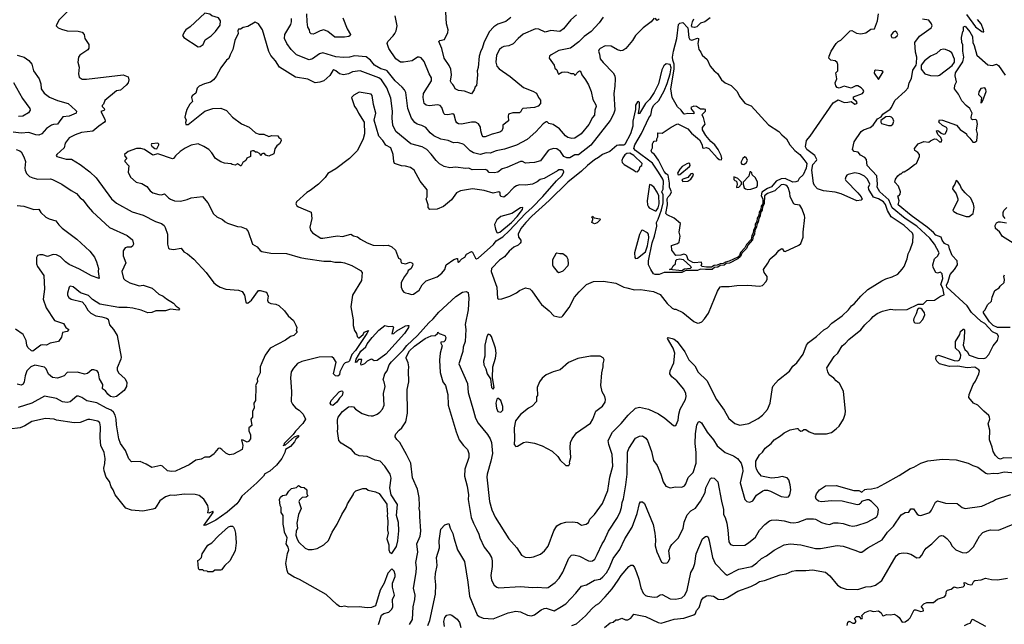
# Model space of a CAD drawing. Extents: x 1678759 to 1859541, y 384609 to 522867.
# Tile 387 of 466: x 1810131 to 1820144, y 430697 to 436847. Entities that reach past the tile are written whole.
import ezdxf

# ---------------------------------------------------------------- set-up
doc = ezdxf.new("R2010")
doc.units = 0

msp = doc.modelspace()

# ---------------------------------------------------------------- linework, layer by layer
at = {"layer": '0CON20XD'}
for points in [[(1810635, 436946), (1810534, 436846), (1810504, 436796), (1810503, 436785), (1810524, 436764), (1810555, 436750), (1810615, 436732), (1810725, 436731), (1810765, 436720), (1810787, 436697), (1810792, 436655), (1810833, 436595), (1810836, 436556), (1810825, 436540), (1810743, 436485), (1810729, 436465), (1810722, 436415), (1810736, 436364), (1810730, 436295), (1810735, 436262), (1810765, 436241), (1810812, 436242), (1811185, 436287), (1811233, 436265), (1811241, 436235), (1811234, 436205), (1811215, 436180), (1811155, 436130), (1811116, 436124), (1810997, 436025), (1810984, 435986), (1810971, 435975), (1810971, 435965), (1810990, 435945), (1810995, 435930), (1810988, 435922), (1810957, 435913), (1810996, 435835), (1810999, 435815), (1810992, 435805), (1810935, 435765), (1810875, 435713), (1810759, 435699), (1810695, 435677), (1810636, 435644), (1810595, 435591), (1810583, 435545), (1810510, 435475), (1810502, 435465), (1810508, 435455), (1810605, 435428), (1810657, 435427), (1810746, 435375), (1810845, 435299), (1810909, 435239), (1811065, 435025), (1811115, 434980), (1811275, 434891), (1811387, 434857), (1811513, 434793), (1811575, 434774), (1811602, 434752), (1811612, 434732), (1811635, 434665), (1811634, 434565), (1811644, 434524), (1811655, 434515), (1811695, 434510), (1811772, 434522), (1811800, 434485), (1811837, 434465), (1811902, 434412), (1812028, 434275), (1812105, 434171), (1812136, 434145), (1812170, 434125), (1812228, 434105), (1812355, 434096), (1812392, 434082), (1812416, 434045), (1812432, 433972), (1812444, 433964), (1812455, 433966), (1812488, 433995), (1812559, 434091), (1812575, 434094), (1812640, 434075), (1812659, 434035), (1812652, 433995), (1812658, 433975), (1812685, 433959), (1812735, 433954), (1812765, 433940), (1812825, 433887), (1812860, 433835)], [(1811945, 436572), (1811965, 436573), (1811997, 436593), (1812017, 436643), (1812078, 436682), (1812122, 436728), (1812169, 436791), (1812173, 436835), (1812154, 436864), (1812085, 436887), (1812065, 436902), (1812015, 436912), (1811866, 436774), (1811820, 436745), (1811810, 436730), (1811788, 436685), (1811800, 436665), (1811945, 436572)], [(1816066, 436874), (1816025, 436814), (1815942, 436725), (1815870, 436675), (1815817, 436623), (1815733, 436557), (1815615, 436534), (1815535, 436490), (1815520, 436475), (1815517, 436455), (1815566, 436385), (1815573, 436355), (1815595, 436336), (1815602, 436305), (1815612, 436292), (1815646, 436314), (1815673, 436317), (1815705, 436314), (1815735, 436299), (1815765, 436300), (1815775, 436280), (1815815, 436320), (1815825, 436327), (1815835, 436322), (1815847, 436287), (1815885, 436236), (1815915, 436185), (1815941, 436115), (1815959, 436035), (1815990, 435980), (1815992, 435965), (1815980, 435925), (1815976, 435875), (1815955, 435852), (1815920, 435780), (1815842, 435685), (1815775, 435642), (1815745, 435638), (1815705, 435648), (1815680, 435665), (1815621, 435735), (1815555, 435780), (1815512, 435792), (1815495, 435808), (1815485, 435808), (1815455, 435789), (1815381, 435705), (1815292, 435628), (1815185, 435571), (1815061, 435529), (1814977, 435513), (1814915, 435490), (1814875, 435491), (1814815, 435475), (1814745, 435492), (1814712, 435512), (1814647, 435577), (1814631, 435585), (1814585, 435596), (1814543, 435593), (1814487, 435617), (1814415, 435632), (1814344, 435664), (1814304, 435695), (1814260, 435750), (1814221, 435771), (1814174, 435784), (1814151, 435801), (1814115, 435845), (1814077, 435945), (1814058, 436105), (1814045, 436135), (1814019, 436159), (1813950, 436225), (1813869, 436325), (1813855, 436334), (1813805, 436348), (1813738, 436385), (1813697, 436435), (1813655, 436469), (1813535, 436478), (1813485, 436466), (1813425, 436462), (1813345, 436469), (1813215, 436509), (1813181, 436499), (1813110, 436450), (1813075, 436440), (1812945, 436489), (1812892, 436545), (1812848, 436605), (1812824, 436655), (1812829, 436695), (1812887, 436797), (1812896, 436825), (1812895, 436859)], [(1813003, 431987), (1812975, 431960), (1812970, 431945), (1812992, 431875), (1812968, 431815), (1812948, 431725), (1812957, 431675), (1812942, 431645), (1812940, 431605), (1812953, 431563), (1812971, 431531), (1813035, 431472), (1813065, 431458), (1813105, 431457), (1813155, 431469), (1813225, 431506), (1813270, 431550), (1813310, 431635), (1813359, 431715), (1813406, 431814), (1813452, 431885), (1813465, 431922), (1813523, 432015), (1813530, 432035), (1813550, 432055), (1813621, 432079), (1813655, 432077), (1813675, 432063), (1813750, 432045), (1813786, 432026), (1813865, 431918), (1813867, 431845), (1813872, 431825), (1813868, 431805), (1813874, 431745), (1813870, 431655), (1813877, 431625), (1813866, 431565), (1813884, 431504), (1813884, 431454), (1813895, 431428), (1813915, 431418), (1813962, 431488), (1813978, 431545), (1813987, 431647), (1813984, 431734), (1813962, 431805), (1813972, 431915), (1813910, 432015), (1813896, 432085), (1813908, 432185), (1813900, 432225), (1813845, 432305), (1813798, 432358), (1813745, 432368), (1813665, 432404), (1813585, 432411), (1813546, 432426), (1813505, 432474), (1813401, 432541), (1813378, 432568), (1813363, 432663), (1813365, 432685), (1813362, 432775), (1813371, 432805), (1813415, 432863), (1813475, 432908), (1813505, 432912), (1813525, 432908), (1813547, 432885), (1813615, 432841), (1813675, 432821), (1813705, 432818), (1813725, 432819), (1813765, 432836), (1813795, 432856), (1813822, 432885), (1813839, 432925), (1813831, 433045), (1813847, 433115), (1813839, 433165), (1813829, 433185), (1813845, 433245), (1813867, 433275), (1813887, 433335), (1813912, 433368), (1814035, 433489), (1814068, 433532), (1814177, 433635), (1814293, 433765), (1814335, 433803), (1814395, 433872), (1814565, 434033), (1814635, 434074), (1814671, 434081), (1814691, 434071), (1814697, 434015), (1814691, 433895), (1814662, 433748), (1814667, 433695), (1814660, 433575), (1814640, 433515), (1814637, 433473), (1814596, 433345), (1814685, 433147), (1814693, 433055), (1814745, 432867), (1814768, 432795), (1814795, 432742), (1814887, 432627), (1814914, 432585), (1814929, 432545), (1814938, 432435), (1814923, 432355), (1814885, 432225), (1814882, 432195), (1814909, 431945), (1814933, 431863), (1814966, 431786), (1815106, 431566), (1815186, 431475), (1815235, 431401), (1815271, 431381), (1815315, 431376), (1815356, 431384), (1815428, 431412), (1815469, 431445), (1815505, 431493), (1815563, 431647), (1815595, 431699), (1815635, 431724), (1815685, 431736), (1815755, 431738), (1815805, 431731), (1815845, 431707), (1815892, 431715), (1815916, 431734), (1815928, 431765), (1815975, 431814), (1816059, 431925), (1816112, 432058), (1816134, 432195), (1816163, 432305), (1816155, 432425), (1816123, 432527), (1816117, 432565), (1816160, 432650), (1816249, 432741), (1816319, 432825), (1816392, 432895), (1816435, 432907), (1816525, 432886), (1816629, 432839), (1816693, 432795), (1816779, 432719), (1816793, 432717), (1816806, 432725), (1816828, 432775), (1816833, 432835), (1816847, 432885), (1816902, 432985), (1816909, 433015), (1816906, 433045), (1816885, 433089), (1816815, 433175), (1816763, 433215), (1816741, 433245), (1816745, 433275), (1816782, 433355), (1816792, 433455), (1816777, 433507), (1816720, 433605), (1816726, 433614), (1816765, 433605), (1816785, 433598), (1816817, 433575), (1816895, 433469), (1816936, 433386), (1816998, 433325), (1817030, 433260), (1817118, 433178), (1817218, 432985), (1817295, 432876), (1817341, 432791), (1817405, 432738), (1817455, 432722), (1817545, 432738), (1817641, 432789), (1817686, 432825), (1817735, 432881), (1817764, 432945), (1817786, 433105), (1817793, 433123), (1817846, 433184), (1817958, 433272), (1817995, 433322), (1818034, 433355), (1818099, 433445), (1818132, 433538), (1818154, 433565), (1818235, 433626), (1818308, 433692), (1818345, 433714), (1818391, 433759), (1818495, 433835), (1818560, 433895), (1818590, 433935), (1818621, 433959), (1818684, 434036), (1818757, 434103), (1818898, 434192), (1818938, 434212), (1819005, 434230), (1819060, 434260), (1819105, 434309), (1819124, 434336), (1819157, 434415), (1819167, 434465), (1819187, 434505), (1819214, 434585), (1819218, 434655), (1819212, 434675), (1819125, 434754), (1818992, 434842), (1818956, 434906), (1818935, 434966), (1818915, 434995), (1818865, 435025), (1818813, 435043), (1818765, 435121), (1818764, 435145), (1818777, 435175), (1818753, 435225), (1818722, 435255), (1818675, 435280), (1818625, 435289), (1818555, 435273), (1818542, 435265), (1818532, 435248), (1818527, 435225), (1818532, 435212), (1818653, 435087), (1818690, 435045), (1818698, 435022), (1818690, 435010), (1818645, 435006), (1818485, 435076), (1818425, 435091), (1818306, 435106), (1818245, 435126), (1818215, 435161), (1818203, 435185), (1818187, 435315), (1818196, 435374), (1818235, 435413), (1818236, 435425), (1818216, 435465), (1818135, 435525), (1818123, 435555), (1818133, 435617), (1818169, 435661), (1818405, 436002), (1818455, 436032), (1818515, 436006), (1818552, 436008), (1818585, 436014), (1818625, 435989), (1818645, 435994), (1818647, 436005), (1818641, 436015), (1818610, 436040), (1818609, 436061), (1818703, 436095), (1818716, 436115), (1818710, 436135), (1818690, 436155), (1818655, 436173), (1818635, 436173), (1818585, 436151), (1818515, 436172), (1818465, 436151), (1818445, 436158), (1818432, 436175), (1818424, 436205), (1818440, 436245), (1818430, 436305), (1818450, 436325), (1818452, 436392), (1818445, 436410), (1818425, 436430), (1818380, 436435), (1818360, 436455), (1818363, 436475), (1818382, 436525), (1818435, 436606), (1818455, 436626), (1818481, 436639), (1818575, 436732), (1818595, 436737), (1818641, 436711), (1818685, 436704), (1818736, 436714), (1818785, 436750), (1818825, 436753), (1818854, 436835), (1818865, 436905)], [(1813417, 436865), (1813462, 436755), (1813496, 436695), (1813492, 436685), (1813477, 436675), (1813435, 436668), (1813335, 436669), (1813266, 436726), (1813225, 436744), (1813188, 436735), (1813132, 436705), (1813115, 436700), (1813095, 436704), (1813082, 436715), (1813078, 436745), (1813062, 436772), (1813056, 436825), (1813051, 436905)], [(1815795, 436896), (1815735, 436846), (1815661, 436755), (1815625, 436727), (1815534, 436736), (1815475, 436720), (1815412, 436752), (1815375, 436755), (1815252, 436698), (1815201, 436655), (1815150, 436600), (1815105, 436580), (1815056, 436574), (1815034, 436565), (1815009, 436545), (1814981, 436485), (1814972, 436415), (1814983, 436373), (1815006, 436346), (1815119, 436269), (1815256, 436156), (1815350, 436120), (1815388, 436098), (1815407, 436055), (1815428, 436028), (1815427, 435995), (1815402, 435968), (1815365, 435952), (1815247, 435945), (1815236, 435935), (1815225, 435907), (1815215, 435901), (1815145, 435899), (1815103, 435887), (1815098, 435865), (1815101, 435819), (1815045, 435775), (1815046, 435744), (1815035, 435715), (1815015, 435702), (1814935, 435683), (1814866, 435656), (1814845, 435656), (1814835, 435670), (1814820, 435715), (1814818, 435755), (1814796, 435786), (1814765, 435803), (1814725, 435805), (1814625, 435785), (1814595, 435787), (1814578, 435798), (1814567, 435815), (1814550, 435880), (1814535, 435889), (1814485, 435879), (1814453, 435883), (1814444, 435894), (1814425, 435955), (1814408, 435975), (1814385, 435981), (1814295, 435970), (1814265, 435979), (1814245, 435994), (1814234, 436054), (1814238, 436095), (1814319, 436225), (1814318, 436255), (1814294, 436295), (1814245, 436423), (1814215, 436460), (1814195, 436466), (1814176, 436464), (1814122, 436428), (1814034, 436414), (1814005, 436416), (1813955, 436450), (1813886, 436555), (1813869, 436605), (1813876, 436625), (1813929, 436681), (1813945, 436705), (1813960, 436735), (1813970, 436785), (1813950, 436885)], [(1815125, 436869), (1815075, 436828), (1814995, 436801), (1814952, 436775), (1814906, 436724), (1814850, 436610), (1814835, 436555), (1814821, 436529), (1814803, 436475), (1814795, 436360), (1814784, 436326), (1814788, 436285), (1814777, 436175), (1814762, 436165), (1814752, 436135), (1814726, 436094), (1814655, 436121), (1814592, 436125), (1814558, 436145), (1814547, 436175), (1814535, 436187), (1814521, 436201), (1814512, 436222), (1814521, 436285), (1814516, 436345), (1814500, 436380), (1814447, 436457), (1814425, 436555), (1814393, 436625), (1814405, 436636), (1814450, 436645), (1814485, 436715), (1814489, 436745), (1814472, 436805), (1814464, 436925)], [(1816585, 436862), (1816552, 436825), (1816470, 436765), (1816395, 436687), (1816364, 436636), (1816296, 436554), (1816265, 436532), (1816245, 436530), (1816211, 436541), (1816145, 436579), (1816085, 436580), (1816035, 436554), (1816025, 436545), (1816018, 436525), (1816029, 436495), (1816035, 436449), (1816063, 436413), (1816165, 436306), (1816182, 436275), (1816187, 436245), (1816185, 436170), (1816173, 436095), (1816183, 435925), (1816171, 435885), (1816137, 435823), (1815939, 435571), (1815815, 435471), (1815775, 435472), (1815725, 435442), (1815695, 435441), (1815666, 435456), (1815632, 435505), (1815595, 435534), (1815562, 435538), (1815525, 435528), (1815506, 435515), (1815429, 435411), (1815365, 435393), (1815315, 435391)], [(1816635, 436852), (1816615, 436839), (1816595, 436862)], [(1817153, 436867), (1817100, 436825), (1817055, 436810), (1817017, 436773), (1816995, 436766), (1816972, 436772), (1816963, 436785), (1816973, 436825), (1816988, 436855)], [(1819759, 436899), (1819852, 436775), (1819915, 436728), (1819925, 436722), (1819936, 436724), (1819934, 436745), (1819907, 436805), (1819870, 436850)], [(1815315, 435391), (1815275, 435388), (1815246, 435406), (1815225, 435403), (1815085, 435342), (1815039, 435331), (1814995, 435296), (1814955, 435289), (1814905, 435294), (1814885, 435315), (1814865, 435322), (1814731, 435321), (1814697, 435337), (1814665, 435334), (1814565, 435348), (1814505, 435339), (1814448, 435355), (1814402, 435382), (1814365, 435414), (1814315, 435480), (1814270, 435525), (1814225, 435552), (1814110, 435585), (1813955, 435711), (1813927, 435773), (1813918, 435845), (1813921, 435915), (1813907, 436047), (1813864, 436155), (1813810, 436235), (1813785, 436257), (1813595, 436325), (1813515, 436318), (1813475, 436296), (1813425, 436285), (1813385, 436295), (1813345, 436328), (1813325, 436336), (1813315, 436330), (1813285, 436278), (1813225, 436226), (1813185, 436212), (1813135, 436206), (1813061, 436241), (1812935, 436263), (1812773, 436363), (1812733, 436427), (1812684, 436484), (1812664, 436524), (1812602, 436742), (1812560, 436805), (1812525, 436822), (1812452, 436778), (1812404, 436766), (1812375, 436750), (1812355, 436750), (1812350, 436735), (1812353, 436705), (1812319, 436635), (1812300, 436545), (1812270, 436490), (1812259, 436451), (1812236, 436434), (1812175, 436357), (1812130, 436270), (1812103, 436235), (1812070, 436210), (1812010, 436195), (1811955, 436172), (1811935, 436150), (1811921, 436099), (1811885, 436073), (1811880, 436055), (1811888, 436015), (1811863, 435987), (1811832, 435935), (1811816, 435885), (1811812, 435855), (1811823, 435825), (1811819, 435801), (1811820, 435780), (1811845, 435780), (1812015, 435916), (1812095, 435944), (1812175, 435946), (1812235, 435923), (1812296, 435856), (1812386, 435786), (1812465, 435753), (1812530, 435695), (1812565, 435681), (1812615, 435684), (1812665, 435660), (1812695, 435669), (1812758, 435665), (1812765, 435650), (1812788, 435635), (1812790, 435615), (1812774, 435585), (1812747, 435565), (1812726, 435534), (1812715, 435483), (1812665, 435458), (1812635, 435468), (1812620, 435485), (1812604, 435486), (1812590, 435480), (1812582, 435462), (1812578, 435478), (1812570, 435485), (1812545, 435498), (1812528, 435498), (1812512, 435512), (1812498, 435512), (1812480, 435505), (1812480, 435455), (1812441, 435439), (1812432, 435415), (1812400, 435395), (1812385, 435362), (1812375, 435362), (1812345, 435380), (1812322, 435368), (1812293, 435373), (1812282, 435382), (1812215, 435387), (1812175, 435400), (1812124, 435435), (1812085, 435492), (1812053, 435525), (1812005, 435556), (1811945, 435584), (1811875, 435571), (1811815, 435540), (1811762, 435505), (1811717, 435463), (1811697, 435435), (1811685, 435432), (1811535, 435482), (1811485, 435468), (1811400, 435525), (1811364, 435536), (1811320, 435535), (1811235, 435507), (1811197, 435475), (1811199, 435459), (1811220, 435435), (1811200, 435415), (1811200, 435405), (1811242, 435362), (1811233, 435295), (1811257, 435245), (1811315, 435194), (1811375, 435181), (1811425, 435151), (1811459, 435105), (1811485, 435087), (1811545, 435068), (1811573, 435067), (1811605, 435074), (1811644, 435034), (1811665, 435020), (1811705, 435006), (1811765, 435001), (1811835, 435018), (1811875, 435034), (1811990, 435050), (1812044, 434984), (1812103, 434873), (1812135, 434840), (1812195, 434815), (1812221, 434791), (1812245, 434778), (1812345, 434742), (1812385, 434741), (1812435, 434718), (1812455, 434692), (1812500, 434565), (1812545, 434536), (1812575, 434500), (1812595, 434489), (1812685, 434471), (1812845, 434469), (1812985, 434428), (1813038, 434418), (1813225, 434392), (1813295, 434392), (1813335, 434382), (1813399, 434381), (1813434, 434374), (1813510, 434345), (1813597, 434295), (1813614, 434275), (1813606, 434195), (1813516, 434045), (1813498, 433925), (1813521, 433795), (1813521, 433735), (1813536, 433686), (1813556, 433656), (1813564, 433624), (1813575, 433610), (1813585, 433610), (1813623, 433645), (1813635, 433668), (1813677, 433685), (1813662, 433655), (1813545, 433482), (1813510, 433440), (1813485, 433376), (1813474, 433366), (1813440, 433355), (1813425, 433338), (1813387, 433265), (1813382, 433235), (1813365, 433222), (1813343, 433223), (1813324, 433244), (1813349, 433365), (1813325, 433402), (1813306, 433416), (1813177, 433413), (1812999, 433371), (1812955, 433350), (1812915, 433304), (1812892, 433265), (1812886, 433205), (1812894, 433065), (1812891, 432965), (1812906, 432935), (1812935, 432900), (1812974, 432874), (1813014, 432834), (1813038, 432785), (1813011, 432739), (1812935, 432661), (1812911, 432629), (1812822, 432535), (1812820, 432520), (1812810, 432515), (1812835, 432522), (1812925, 432603), (1812962, 432618), (1812968, 432618), (1812966, 432605), (1812939, 432581), (1812925, 432553), (1812885, 432507), (1812834, 432475), (1812828, 432445), (1812798, 432385), (1812742, 432315), (1812675, 432254), (1812625, 432227), (1812611, 432205), (1812544, 432135), (1812389, 432001), (1812361, 431949), (1812338, 431922), (1812241, 431839), (1812125, 431756), (1812025, 431704), (1812003, 431703), (1812100, 431835), (1812100, 431845), (1812095, 431846), (1812055, 431827), (1812045, 431830), (1812052, 431865), (1812045, 431906), (1812005, 431970), (1811955, 432008), (1811915, 432018), (1811805, 432021), (1811705, 432008), (1811665, 432009), (1811615, 431995), (1811555, 431954), (1811518, 431892), (1811504, 431876), (1811485, 431868), (1811385, 431849), (1811267, 431857), (1811209, 431879), (1811101, 432015), (1811082, 432065), (1811063, 432095), (1811045, 432148), (1811012, 432195), (1810989, 432259), (1810986, 432285), (1810998, 432332), (1811000, 432385), (1810991, 432445), (1810957, 432515), (1810950, 432595), (1810952, 432705), (1810945, 432746), (1810925, 432764), (1810845, 432781), (1810825, 432781), (1810745, 432751), (1810685, 432747), (1810505, 432775), (1810483, 432783), (1810395, 432792), (1810255, 432759), (1810185, 432715), (1810137, 432695), (1810025, 432682)], [(1814096, 430694), (1814125, 430745), (1814132, 430875), (1814149, 430949), (1814154, 430995), (1814136, 431065), (1814162, 431225), (1814165, 431275), (1814161, 431325), (1814181, 431431), (1814171, 431515), (1814205, 431595), (1814212, 431645), (1814199, 431795), (1814202, 431845), (1814193, 431875), (1814198, 431905), (1814194, 431986), (1814175, 432070), (1814127, 432187), (1814108, 432335), (1814066, 432425), (1813996, 432546), (1813967, 432577), (1813951, 432605), (1813949, 432615), (1813956, 432635), (1813989, 432671), (1814016, 432695), (1814058, 432755), (1814075, 432845), (1814073, 433087), (1814090, 433165), (1814085, 433275), (1814090, 433315), (1814081, 433355), (1814060, 433405), (1814060, 433415), (1814095, 433478), (1814145, 433525), (1814255, 433605), (1814315, 433632), (1814355, 433634), (1814380, 433655), (1814385, 433670), (1814396, 433656), (1814455, 433636), (1814465, 433615), (1814457, 433583), (1814445, 433570), (1814415, 433566), (1814413, 433555), (1814428, 433528), (1814407, 433455), (1814399, 433385), (1814408, 433258), (1814433, 433163), (1814461, 433125), (1814486, 433036), (1814488, 432925), (1814569, 432655), (1814601, 432575), (1814644, 432515), (1814684, 432474), (1814699, 432435), (1814700, 432395), (1814658, 432275), (1814653, 432205), (1814682, 432102), (1814696, 432015), (1814692, 431965), (1814723, 431785), (1814745, 431725), (1814776, 431664), (1814799, 431615), (1814809, 431575), (1814853, 431483), (1814905, 431416), (1814929, 431375), (1814936, 431344), (1814936, 431284), (1814924, 431194), (1814930, 431145), (1814956, 431095), (1814984, 431074), (1815005, 431069), (1815225, 431081), (1815345, 431070), (1815395, 431074), (1815485, 431068), (1815505, 431072), (1815575, 431122), (1815617, 431165), (1815654, 431226), (1815715, 431369), (1815741, 431399), (1815766, 431404), (1815825, 431390), (1815915, 431342), (1815935, 431339), (1815957, 431343), (1815980, 431360), (1816004, 431406), (1816055, 431515), (1816076, 431545), (1816119, 431645), (1816210, 431785), (1816238, 431842), (1816252, 431885), (1816257, 431935), (1816271, 431975), (1816295, 432115), (1816308, 432225), (1816312, 432448), (1816326, 432484), (1816395, 432591), (1816435, 432612), (1816465, 432614), (1816499, 432589), (1816515, 432565), (1816557, 432455), (1816575, 432362), (1816613, 432313), (1816652, 432225), (1816674, 432145), (1816701, 432101), (1816745, 432086), (1816805, 432096), (1816865, 432091), (1816891, 432105), (1816905, 432127), (1816928, 432192), (1816979, 432241), (1817012, 432335), (1817011, 432445), (1817001, 432535), (1817004, 432635), (1817017, 432725), (1817034, 432756), (1817045, 432760), (1817065, 432747), (1817122, 432652), (1817186, 432575), (1817225, 432514), (1817305, 432445), (1817391, 432411), (1817432, 432382), (1817467, 432337), (1817481, 432289), (1817486, 432255), (1817459, 432135), (1817505, 431968), (1817525, 431946), (1817555, 431940), (1817585, 431954), (1817625, 432010), (1817687, 432055), (1817705, 432062), (1817735, 432062), (1817765, 432052), (1817875, 431996), (1817925, 431990), (1817950, 431995), (1817964, 432015), (1817974, 432065), (1817968, 432115), (1817953, 432165), (1817935, 432188), (1817885, 432201), (1817845, 432190), (1817776, 432184), (1817675, 432204), (1817641, 432245), (1817624, 432274), (1817616, 432305), (1817618, 432355), (1817655, 432421), (1817685, 432449), (1817713, 432487), (1817774, 432535), (1817802, 432575), (1817867, 432615), (1817905, 432644), (1817966, 432674), (1818035, 432690), (1818048, 432688), (1818054, 432674), (1818075, 432662), (1818090, 432665), (1818105, 432680), (1818125, 432678), (1818160, 432655), (1818214, 432634), (1818335, 432634), (1818385, 432649), (1818435, 432684), (1818466, 432714), (1818507, 432783), (1818526, 432834), (1818530, 432865), (1818507, 433065), (1818489, 433109), (1818467, 433145), (1818433, 433173), (1818411, 433201), (1818363, 433235), (1818348, 433265), (1818340, 433305), (1818415, 433420), (1818451, 433455), (1818495, 433529), (1818529, 433555), (1818564, 433595), (1818685, 433692), (1818726, 433744), (1818789, 433805), (1818811, 433829), (1818851, 433859), (1818905, 433883), (1818985, 433902), (1819035, 433896), (1819155, 433900), (1819268, 433952), (1819318, 433952), (1819355, 433989), (1819435, 433993), (1819495, 434035), (1819532, 434048), (1819520, 434115), (1819497, 434155), (1819519, 434215), (1819511, 434261), (1819495, 434278), (1819465, 434269), (1819448, 434275), (1819420, 434325), (1819417, 434355), (1819434, 434415), (1819468, 434445), (1819482, 434475), (1819433, 434565), (1819385, 434625), (1819253, 434745), (1819135, 434823), (1819005, 434934), (1818970, 435015), (1818879, 435095), (1818851, 435145), (1818856, 435175), (1818848, 435258), (1818751, 435365), (1818744, 435424), (1818724, 435445), (1818680, 435470), (1818659, 435499), (1818617, 435507), (1818600, 435525), (1818618, 435605), (1818689, 435711), (1818712, 435728), (1818779, 435751), (1818812, 435775), (1818855, 435837), (1818892, 435858), (1818910, 435885), (1818982, 435938), (1818996, 435955), (1819031, 436025), (1819135, 436120), (1819166, 436155), (1819178, 436205), (1819200, 436250), (1819213, 436335), (1819246, 436385), (1819252, 436405), (1819256, 436465), (1819241, 436515), (1819234, 436615), (1819282, 436678), (1819400, 436765), (1819410, 436785), (1819405, 436805), (1819375, 436842), (1819311, 436851)], [(1817115, 434329), (1817072, 434335), (1817061, 434345), (1817069, 434365), (1817065, 434382), (1816995, 434374), (1816975, 434378), (1816929, 434405), (1816915, 434444), (1816905, 434456), (1816885, 434463), (1816855, 434451), (1816805, 434450), (1816762, 434502), (1816761, 434549), (1816821, 434569), (1816838, 434585), (1816848, 434645), (1816836, 434685), (1816850, 434775), (1816788, 434828), (1816715, 434862), (1816703, 434875), (1816719, 434965), (1816717, 435025), (1816725, 435044), (1816747, 435065), (1816758, 435095), (1816739, 435145), (1816739, 435185), (1816726, 435265), (1816705, 435279), (1816685, 435302), (1816627, 435417), (1816587, 435477), (1816558, 435495), (1816553, 435515), (1816568, 435545), (1816566, 435585), (1816572, 435598), (1816585, 435611), (1816612, 435615), (1816610, 435635), (1816619, 435655), (1816620, 435695), (1816665, 435692), (1816755, 435755), (1816813, 435785), (1816825, 435786), (1816925, 435737), (1816962, 435692), (1817045, 435625), (1817073, 435575), (1817075, 435544), (1817085, 435540), (1817115, 435546), (1817138, 435538), (1817225, 435443), (1817245, 435426), (1817269, 435421), (1817272, 435435), (1817263, 435465), (1817234, 435525), (1817199, 435575), (1817159, 435609), (1817109, 435669), (1817075, 435725), (1817075, 435749), (1817101, 435785), (1817085, 435851), (1817071, 435875), (1817074, 435885), (1817107, 435915), (1817107, 435935), (1817092, 435938), (1817055, 435937), (1817015, 435963), (1816985, 435967), (1816956, 435954), (1816962, 435935), (1816986, 435905), (1816985, 435889), (1816926, 435894), (1816895, 435887), (1816885, 435890), (1816859, 435925), (1816820, 435960), (1816767, 436055), (1816753, 436145), (1816787, 436345), (1816787, 436395), (1816773, 436435), (1816771, 436465), (1816779, 436525), (1816814, 436656), (1816832, 436798), (1816845, 436810), (1816875, 436818), (1816924, 436764), (1816936, 436666), (1816945, 436644), (1816965, 436639), (1817025, 436658), (1817034, 436654), (1817035, 436643), (1817026, 436605), (1817037, 436545), (1817058, 436518), (1817073, 436485), (1817121, 436441), (1817152, 436375), (1817195, 436325), (1817229, 436299), (1817269, 436235), (1817305, 436206), (1817365, 436179), (1817426, 436116), (1817450, 436065), (1817505, 435999), (1817525, 435986), (1817570, 435970), (1817745, 435777), (1817851, 435711), (1817881, 435675), (1817928, 435635), (1817962, 435575), (1818015, 435515), (1818063, 435475), (1818104, 435424), (1818136, 435385), (1818129, 435335), (1818100, 435270), (1818057, 435233), (1818045, 435205), (1818024, 435196), (1817995, 435195), (1817915, 435230), (1817875, 435227), (1817825, 435205), (1817775, 435147), (1817735, 435131), (1817679, 435091), (1817671, 435055), (1817687, 435025), (1817687, 434975), (1817671, 434949), (1817668, 434915), (1817651, 434889), (1817648, 434855), (1817631, 434829), (1817628, 434795), (1817612, 434768), (1817610, 434735), (1817594, 434706), (1817591, 434675), (1817577, 434653), (1817569, 434611), (1817521, 434559), (1817507, 434525), (1817461, 434479), (1817450, 434450), (1817435, 434433), (1817345, 434389), (1817308, 434382), (1817285, 434366), (1817255, 434364), (1817225, 434350), (1817193, 434347), (1817165, 434330), (1817115, 434329)], [(1820315, 432382), (1820135, 432391), (1820105, 432378), (1820084, 432384), (1820055, 432415), (1820031, 432455), (1820020, 432500), (1819992, 432575), (1819998, 432672), (1819981, 432735), (1819997, 432785), (1819994, 432805), (1819985, 432820), (1819936, 432865), (1819876, 432926), (1819832, 432945), (1819783, 433005), (1819785, 433033), (1819826, 433135), (1819851, 433169), (1819886, 433245), (1819890, 433275), (1819884, 433285), (1819845, 433312), (1819765, 433306), (1819673, 433323), (1819585, 433321), (1819485, 433348), (1819458, 433375), (1819449, 433395), (1819451, 433425), (1819475, 433436), (1819635, 433380), (1819672, 433378), (1819685, 433384), (1819699, 433409), (1819702, 433435), (1819687, 433467), (1819648, 433505), (1819648, 433575), (1819690, 433645), (1819700, 433675), (1819725, 433698), (1819735, 433700), (1819738, 433688), (1819736, 433604), (1819724, 433535), (1819742, 433492), (1819765, 433471), (1819785, 433435), (1819875, 433404), (1819935, 433402), (1819955, 433408), (1819985, 433442), (1820031, 433529), (1820075, 433585), (1820086, 433625), (1820075, 433647), (1820023, 433673), (1819945, 433755), (1819908, 433778), (1819809, 433869), (1819765, 433938), (1819561, 434125), (1819555, 434145), (1819574, 434185), (1819594, 434255), (1819637, 434305), (1819668, 434355), (1819664, 434394), (1819615, 434448), (1819587, 434515), (1819580, 434550), (1819535, 434569), (1819511, 434605), (1819502, 434635), (1819446, 434655), (1819423, 434683), (1819358, 434738), (1819196, 434855), (1819065, 434965), (1819074, 435005), (1819060, 435055), (1819075, 435060), (1819085, 435072), (1819090, 435095), (1819068, 435155), (1819031, 435195), (1819037, 435225), (1819061, 435259), (1819085, 435280), (1819095, 435280), (1819115, 435300), (1819125, 435300), (1819170, 435325), (1819230, 435375), (1819250, 435385), (1819282, 435455), (1819282, 435475), (1819266, 435496), (1819235, 435517), (1819230, 435535), (1819269, 435585), (1819325, 435608), (1819375, 435602), (1819395, 435614), (1819435, 435636), (1819455, 435630), (1819485, 435606), (1819504, 435606), (1819507, 435623), (1819498, 435648), (1819468, 435678), (1819453, 435715), (1819465, 435721), (1819475, 435718), (1819501, 435691), (1819525, 435681), (1819544, 435686), (1819559, 435715), (1819562, 435735), (1819555, 435751), (1819515, 435770), (1819477, 435805), (1819485, 435827), (1819515, 435824), (1819657, 435775), (1819695, 435731), (1819758, 435685), (1819762, 435672), (1819795, 435642), (1819825, 435602), (1819845, 435601), (1819863, 435615), (1819870, 435685), (1819862, 435725), (1819872, 435785), (1819865, 435822), (1819855, 435832), (1819825, 435828), (1819812, 435835), (1819808, 435855), (1819816, 435895), (1819793, 435943), (1819755, 435975), (1819713, 436023), (1819679, 436089), (1819636, 436145), (1819640, 436180), (1819657, 436215), (1819644, 436276), (1819646, 436305), (1819721, 436419), (1819733, 436465), (1819721, 436525), (1819722, 436592), (1819711, 436615), (1819708, 436665), (1819723, 436727), (1819730, 436735), (1819730, 436775), (1819745, 436780), (1819795, 436722), (1819821, 436675), (1819825, 436615), (1819839, 436585), (1819866, 436485), (1819977, 436387), (1820025, 436380), (1820065, 436395), (1820085, 436380), (1820152, 436282)], [(1819015, 436661), (1819035, 436664), (1819055, 436681), (1819060, 436695), (1819052, 436715), (1819035, 436729), (1819015, 436721), (1818991, 436685), (1819000, 436665), (1819015, 436661)], [(1810105, 436487), (1810177, 436465), (1810225, 436432), (1810256, 436395), (1810273, 436325), (1810329, 436245), (1810346, 436195), (1810351, 436145), (1810380, 436100), (1810435, 436059), (1810515, 436026), (1810625, 435993), (1810700, 435925), (1810708, 435915), (1810704, 435895), (1810635, 435867), (1810571, 435859), (1810532, 435808), (1810515, 435785), (1810475, 435782), (1810454, 435775), (1810405, 435741), (1810355, 435687), (1810325, 435671), (1810294, 435674), (1810225, 435700), (1810145, 435694), (1810065, 435704)], [(1819465, 436277), (1819485, 436284), (1819615, 436380), (1819639, 436415), (1819638, 436445), (1819609, 436509), (1819588, 436528), (1819545, 436543), (1819524, 436546), (1819495, 436540), (1819455, 436504), (1819393, 436477), (1819331, 436429), (1819299, 436385), (1819298, 436345), (1819335, 436295), (1819395, 436279), (1819465, 436277)], [(1817025, 433760), (1817045, 433763), (1817068, 433775), (1817095, 433803), (1817137, 433863), (1817226, 434085), (1817255, 434128), (1817267, 434133), (1817345, 434134), (1817425, 434144), (1817535, 434146), (1817655, 434138), (1817686, 434144), (1817722, 434185), (1817733, 434207), (1817731, 434235), (1817701, 434275), (1817694, 434306), (1817740, 434370), (1817764, 434416), (1817825, 434464), (1817851, 434499), (1817875, 434516), (1817885, 434520), (1817903, 434493), (1817915, 434489), (1818055, 434554), (1818075, 434569), (1818100, 434635), (1818099, 434685), (1818114, 434835), (1818112, 434855), (1818084, 434926), (1818065, 434961), (1818016, 434966), (1818004, 434974), (1817966, 435045), (1817962, 435085), (1817945, 435139), (1817936, 435155), (1817921, 435165), (1817895, 435171), (1817875, 435167), (1817812, 435105), (1817735, 435079), (1817704, 435055), (1817703, 434975), (1817685, 434945), (1817681, 434909), (1817666, 434885), (1817661, 434849), (1817646, 434825), (1817642, 434788), (1817627, 434765), (1817624, 434735), (1817608, 434705), (1817603, 434667), (1817589, 434645), (1817584, 434606), (1817535, 434553), (1817521, 434519), (1817475, 434471), (1817462, 434438), (1817435, 434415), (1817348, 434372), (1817315, 434367), (1817295, 434351), (1817255, 434345), (1817231, 434329), (1817198, 434325), (1817173, 434307), (1817107, 434307), (1817055, 434309), (1817025, 434295), (1816905, 434295), (1816864, 434276), (1816685, 434276), (1816635, 434255), (1816595, 434256), (1816575, 434263), (1816548, 434305), (1816526, 434355), (1816524, 434395), (1816564, 434576), (1816588, 434645), (1816611, 434745), (1816606, 434785), (1816625, 434818), (1816658, 434912), (1816675, 434985), (1816676, 435065), (1816662, 435095), (1816676, 435124), (1816678, 435205), (1816672, 435225), (1816627, 435295), (1816565, 435389), (1816393, 435515), (1816377, 435537), (1816387, 435575), (1816455, 435690), (1816530, 435850), (1816549, 435875), (1816562, 435948), (1816581, 435979), (1816631, 436025), (1816685, 436124), (1816715, 436198), (1816746, 436296), (1816756, 436356), (1816745, 436390), (1816705, 436397), (1816682, 436378), (1816662, 436338), (1816626, 436195), (1816606, 436155), (1816583, 436105), (1816536, 436035), (1816496, 435994), (1816435, 435891), (1816425, 435888), (1816423, 435895), (1816435, 435955), (1816435, 436005), (1816425, 436014), (1816415, 436010), (1816395, 435979), (1816392, 435935), (1816366, 435816), (1816368, 435765), (1816341, 435685), (1816285, 435576), (1816275, 435569), (1816225, 435572), (1816205, 435567), (1816134, 435506), (1816057, 435475), (1816016, 435444), (1815975, 435423), (1815905, 435365), (1815845, 435305), (1815706, 435195), (1815515, 435008), (1815340, 434850), (1815277, 434783), (1815226, 434724), (1815199, 434665), (1815203, 434635), (1815226, 434605), (1815228, 434585), (1815222, 434575), (1815199, 434555), (1815157, 434533), (1815109, 434491), (1815061, 434435), (1815010, 434400), (1814928, 434315), (1814926, 434285), (1814984, 434125), (1814990, 434010), (1815005, 434003), (1815035, 434006), (1815116, 434034), (1815182, 434068), (1815215, 434094), (1815275, 434121), (1815318, 434108), (1815340, 434090), (1815416, 433976), (1815439, 433949), (1815516, 433885), (1815563, 433835), (1815625, 433822), (1815644, 433826), (1815654, 433836), (1815720, 433920), (1815773, 434025), (1815820, 434080), (1815894, 434155), (1815965, 434184), (1816067, 434187), (1816195, 434168), (1816275, 434126), (1816305, 434118), (1816385, 434100), (1816445, 434104), (1816575, 434081), (1816645, 434052), (1816668, 434022), (1816715, 433959), (1816765, 433914), (1816785, 433904), (1816805, 433903), (1816875, 433868), (1816985, 433776), (1817025, 433760)], [(1818865, 436239), (1818911, 436315), (1818897, 436327), (1818835, 436334), (1818823, 436325), (1818822, 436302), (1818865, 436239)], [(1810067, 436207), (1810160, 436045), (1810234, 435945), (1810239, 435925), (1810221, 435899), (1810164, 435866), (1810119, 435861)], [(1819905, 436000), (1819915, 436006), (1819925, 436026), (1819961, 436115), (1819957, 436137), (1819945, 436154), (1819904, 436146), (1819886, 436114), (1819880, 436085), (1819912, 436055), (1819905, 436000)], [(1814115, 434050), (1814135, 434055), (1814194, 434095), (1814225, 434149), (1814265, 434191), (1814375, 434232), (1814425, 434270), (1814453, 434307), (1814467, 434353), (1814545, 434406), (1814575, 434419), (1814585, 434417), (1814588, 434385), (1814595, 434378), (1814627, 434413), (1814657, 434433), (1814675, 434462), (1814725, 434490), (1814735, 434481), (1814765, 434421), (1814775, 434413), (1814795, 434420), (1814949, 434561), (1814975, 434598), (1815043, 434637), (1815110, 434700), (1815275, 434877), (1815342, 434938), (1815450, 435050), (1815591, 435209), (1815645, 435258), (1815666, 435296), (1815662, 435312), (1815648, 435318), (1815615, 435318), (1815599, 435311), (1815465, 435231), (1815425, 435222), (1815395, 435198), (1815345, 435174), (1815275, 435165), (1815215, 435167), (1815185, 435158), (1815155, 435140), (1815085, 435064), (1815055, 435042), (1815025, 435047), (1815016, 435065), (1815016, 435086), (1815005, 435097), (1814945, 435084), (1814855, 435111), (1814735, 435127), (1814614, 435106), (1814574, 435085), (1814524, 435015), (1814442, 434948), (1814375, 434921), (1814302, 434915), (1814286, 434936), (1814284, 434965), (1814264, 435025), (1814274, 435046), (1814276, 435115), (1814203, 435205), (1814142, 435315), (1814105, 435344), (1814055, 435357), (1814015, 435359), (1813944, 435385), (1813935, 435405), (1813929, 435475), (1813905, 435545), (1813855, 435572), (1813825, 435619), (1813782, 435662), (1813737, 435825), (1813753, 435895), (1813729, 435985), (1813717, 436075), (1813705, 436089), (1813585, 436108), (1813530, 436080), (1813507, 436055), (1813536, 435965), (1813561, 435935), (1813576, 435895), (1813634, 435805), (1813639, 435685), (1813624, 435635), (1813565, 435517), (1813484, 435436), (1813345, 435330), (1813265, 435283), (1813237, 435243), (1813171, 435175), (1813085, 435108), (1813051, 435089), (1812947, 434995), (1812941, 434975), (1812950, 434955), (1812965, 434943), (1813015, 434922), (1813095, 434890), (1813103, 434825), (1813083, 434735), (1813089, 434705), (1813110, 434680), (1813195, 434626), (1813215, 434624), (1813362, 434648), (1813415, 434641), (1813500, 434665), (1813525, 434649), (1813568, 434638), (1813596, 434616), (1813666, 434576), (1813725, 434554), (1813835, 434550), (1813880, 434555), (1813916, 434535), (1813952, 434502), (1813985, 434422), (1814005, 434410), (1814012, 434375), (1814055, 434363), (1814101, 434379), (1814120, 434375), (1814128, 434365), (1814126, 434344), (1814108, 434312), (1814083, 434295), (1814076, 434275), (1814043, 434235), (1814009, 434175), (1814011, 434125), (1814024, 434094), (1814037, 434077), (1814055, 434068), (1814085, 434063), (1814115, 434050)], [(1818995, 435769), (1819012, 435785), (1819020, 435815), (1819011, 435841), (1818996, 435856), (1818975, 435863), (1818940, 435860), (1818890, 435820), (1818887, 435805), (1818895, 435792), (1818965, 435769), (1818995, 435769)], [(1811525, 435532), (1811547, 435573), (1811545, 435580), (1811535, 435590), (1811472, 435585), (1811468, 435575), (1811475, 435560), (1811505, 435538), (1811525, 435532)], [(1810096, 435526), (1810134, 435514), (1810145, 435502), (1810175, 435452), (1810189, 435405), (1810183, 435335), (1810187, 435315), (1810202, 435282), (1810232, 435252), (1810265, 435238), (1810316, 435226), (1810445, 435228), (1810465, 435223), (1810561, 435175), (1810655, 435108), (1810709, 435079), (1810745, 435036), (1810775, 435016), (1810826, 434945), (1810872, 434892), (1811043, 434733), (1811225, 434653), (1811277, 434607), (1811287, 434565), (1811277, 434543), (1811265, 434532), (1811225, 434534), (1811205, 434526), (1811184, 434496), (1811183, 434445), (1811212, 434375), (1811169, 434285), (1811188, 434215), (1811205, 434198), (1811251, 434171), (1811325, 434145), (1811345, 434141), (1811387, 434147), (1811480, 434115), (1811545, 434056), (1811590, 434035), (1811625, 434007), (1811695, 433965), (1811722, 433932), (1811753, 433913), (1811758, 433905), (1811746, 433894), (1811665, 433902), (1811615, 433887), (1811515, 433884), (1811475, 433869), (1811435, 433864), (1811365, 433891), (1811282, 433912), (1811225, 433919), (1811140, 433920), (1810945, 433952), (1810870, 434000), (1810830, 434040), (1810749, 434069), (1810675, 434129), (1810645, 434136), (1810634, 434126), (1810617, 434065), (1810619, 434045), (1810630, 434020), (1810655, 434004), (1810765, 433978), (1810795, 433946), (1810825, 433894), (1810855, 433862), (1810905, 433836), (1810966, 433824), (1811015, 433812), (1811032, 433802), (1811045, 433743), (1811086, 433696), (1811121, 433635), (1811163, 433415), (1811161, 433395), (1811121, 433305), (1811121, 433285), (1811135, 433254), (1811205, 433195), (1811222, 433155), (1811219, 433115), (1811194, 433075), (1811115, 433015), (1811085, 433009), (1811055, 433014), (1811028, 433038), (1811005, 433071), (1810973, 433093), (1810976, 433135), (1810944, 433194), (1810934, 433255), (1810919, 433275), (1810885, 433287), (1810864, 433286), (1810821, 433249), (1810795, 433240), (1810715, 433261), (1810615, 433258), (1810585, 433225), (1810545, 433212), (1810515, 433202), (1810465, 433209), (1810425, 433241), (1810402, 433295), (1810385, 433314), (1810285, 433333), (1810245, 433315), (1810205, 433275), (1810188, 433225), (1810178, 433162), (1810165, 433139), (1810145, 433131), (1810105, 433139)], [(1816415, 435301), (1816431, 435319), (1816442, 435355), (1816458, 435365), (1816460, 435385), (1816377, 435465), (1816335, 435490), (1816305, 435487), (1816285, 435471), (1816265, 435441), (1816254, 435415), (1816258, 435395), (1816278, 435375), (1816375, 435315), (1816395, 435303), (1816415, 435301)], [(1816828, 435268), (1816845, 435272), (1816943, 435355), (1816949, 435365), (1816945, 435382), (1816935, 435387), (1816915, 435380), (1816868, 435352), (1816843, 435327), (1816822, 435285), (1816828, 435268)], [(1817495, 435374), (1817519, 435391), (1817531, 435415), (1817520, 435445), (1817505, 435452), (1817485, 435434), (1817464, 435395), (1817475, 435377), (1817495, 435374)], [(1816875, 435201), (1816925, 435204), (1816957, 435225), (1816982, 435265), (1816975, 435281), (1816955, 435279), (1816925, 435243), (1816874, 435226), (1816864, 435216), (1816875, 435201)], [(1817535, 435119), (1817565, 435124), (1817626, 435144), (1817634, 435165), (1817635, 435195), (1817615, 435237), (1817580, 435270), (1817575, 435290), (1817565, 435300), (1817555, 435300), (1817546, 435255), (1817490, 435195), (1817488, 435175), (1817500, 435135), (1817512, 435125), (1817535, 435119)], [(1816605, 434901), (1816625, 434933), (1816635, 434974), (1816630, 435055), (1816615, 435093), (1816585, 435140), (1816555, 435165), (1816535, 435169), (1816512, 435005), (1816515, 434965), (1816524, 434944), (1816534, 434934), (1816595, 434901), (1816605, 434901)], [(1817425, 435140), (1817445, 435142), (1817470, 435175), (1817470, 435195), (1817435, 435232), (1817395, 435250), (1817393, 435223), (1817402, 435212), (1817420, 435205), (1817428, 435175), (1817420, 435145), (1817425, 435140)], [(1819785, 434844), (1819828, 434875), (1819839, 434935), (1819832, 434972), (1819803, 435033), (1819747, 435085), (1819710, 435130), (1819695, 435165), (1819667, 435205), (1819655, 435212), (1819642, 435175), (1819620, 435145), (1819618, 435128), (1819654, 435074), (1819673, 435025), (1819673, 435007), (1819623, 434917), (1819622, 434905), (1819630, 434895), (1819665, 434877), (1819755, 434846), (1819785, 434844)], [(1810106, 434956), (1810175, 434951), (1810275, 434917), (1810325, 434921), (1810345, 434885), (1810397, 434837), (1810431, 434821), (1810500, 434800), (1810529, 434759), (1810562, 434725), (1810714, 434615), (1810844, 434494), (1810891, 434431), (1810913, 434385), (1810932, 434315), (1810930, 434285), (1810940, 434215), (1810861, 434241), (1810741, 434311), (1810635, 434356), (1810597, 434385), (1810546, 434435), (1810505, 434456), (1810473, 434457), (1810415, 434439), (1810365, 434454), (1810336, 434454), (1810313, 434447), (1810301, 434429), (1810301, 434365), (1810311, 434335), (1810376, 434245), (1810384, 434105), (1810370, 434005), (1810402, 433915), (1810485, 433786), (1810578, 433755), (1810602, 433715), (1810632, 433695), (1810615, 433674), (1810568, 433665), (1810555, 433618), (1810525, 433572), (1810442, 433558), (1810405, 433536), (1810365, 433540), (1810345, 433536), (1810265, 433474), (1810250, 433480), (1810215, 433511), (1810204, 433535), (1810196, 433585), (1810166, 433645), (1810089, 433699)], [(1814995, 434679), (1815015, 434684), (1815134, 434785), (1815190, 434845), (1815243, 434915), (1815248, 434938), (1815225, 434932), (1815135, 434874), (1815025, 434846), (1814985, 434811), (1814961, 434765), (1814970, 434715), (1814985, 434683), (1814995, 434679)], [(1820151, 434825), (1820133, 434853), (1820132, 434885), (1820139, 434905), (1820170, 434935)], [(1815975, 434772), (1815950, 434785), (1815960, 434815), (1815960, 434825), (1815950, 434835), (1815955, 434850), (1815972, 434832), (1816032, 434822), (1816038, 434815), (1816005, 434780), (1815975, 434772)], [(1820233, 434575), (1820125, 434641), (1820095, 434689), (1820055, 434723), (1820052, 434755), (1820065, 434779), (1820085, 434791), (1820105, 434792), (1820165, 434780)], [(1816395, 434419), (1816415, 434420), (1816495, 434487), (1816516, 434545), (1816528, 434628), (1816525, 434666), (1816515, 434680), (1816465, 434706), (1816455, 434704), (1816435, 434662), (1816385, 434475), (1816388, 434428), (1816395, 434419)], [(1815615, 434277), (1815635, 434281), (1815657, 434293), (1815708, 434345), (1815713, 434365), (1815708, 434408), (1815696, 434436), (1815655, 434466), (1815625, 434464), (1815595, 434472), (1815582, 434465), (1815548, 434405), (1815551, 434355), (1815557, 434335), (1815596, 434286), (1815615, 434277)], [(1816865, 434292), (1816740, 434305), (1816763, 434317), (1816777, 434343), (1816800, 434365), (1816803, 434397), (1816813, 434407), (1816845, 434414), (1816877, 434407), (1816956, 434335), (1816959, 434325), (1816950, 434315), (1816891, 434309), (1816865, 434292)], [(1820205, 433716), (1820075, 433716), (1820031, 433735), (1819995, 433775), (1819931, 433865), (1819932, 433878), (1819950, 433895), (1819972, 433945), (1820013, 433985), (1820021, 434025), (1820048, 434092), (1820092, 434118), (1820102, 434138), (1820143, 434175), (1820146, 434204), (1820139, 434235), (1820145, 434252)], [(1819265, 433759), (1819285, 433763), (1819315, 433798), (1819336, 433846), (1819331, 433865), (1819308, 433898), (1819295, 433910), (1819277, 433913), (1819260, 433900), (1819247, 433855), (1819223, 433807), (1819222, 433792), (1819225, 433775), (1819235, 433765), (1819265, 433759)], [(1812860, 433835), (1812916, 433786), (1812941, 433741), (1812950, 433715), (1812942, 433685), (1812950, 433675), (1812948, 433665), (1812918, 433635), (1812886, 433624), (1812835, 433586), (1812680, 433505), (1812627, 433433), (1812593, 433357), (1812576, 433315), (1812576, 433255), (1812547, 433195), (1812551, 433165), (1812528, 433125), (1812533, 433115), (1812528, 432975), (1812513, 432945), (1812515, 432900), (1812498, 432862), (1812500, 432805), (1812482, 432785), (1812492, 432718), (1812460, 432695), (1812462, 432665), (1812480, 432625), (1812480, 432585), (1812457, 432555), (1812445, 432551), (1812405, 432571), (1812388, 432572), (1812399, 432515), (1812392, 432475), (1812305, 432428), (1812265, 432420), (1812253, 432423), (1812227, 432437), (1812186, 432476), (1812165, 432488), (1812150, 432485), (1812117, 432443), (1812109, 432431), (1812062, 432398), (1812015, 432398), (1811975, 432378), (1811923, 432367), (1811855, 432320), (1811775, 432281), (1811715, 432256), (1811675, 432250), (1811635, 432257), (1811583, 432305), (1811565, 432314), (1811475, 432292), (1811417, 432327), (1811355, 432352), (1811269, 432349), (1811240, 432380), (1811208, 432465), (1811157, 432537), (1811138, 432585), (1811115, 432725), (1811114, 432785), (1811103, 432825), (1811085, 432855), (1811061, 432875), (1811015, 432894), (1810915, 432950), (1810815, 432971), (1810764, 433004), (1810728, 433018), (1810714, 433016), (1810645, 432960), (1810615, 432952), (1810565, 432960), (1810505, 432993), (1810385, 433017), (1810255, 432945), (1810115, 432901)], [(1813605, 433332), (1813600, 433345), (1813609, 433389), (1813575, 433391), (1813556, 433364), (1813545, 433360), (1813554, 433395), (1813601, 433475), (1813650, 433520), (1813665, 433551), (1813715, 433615), (1813785, 433690), (1813845, 433737), (1813886, 433726), (1813925, 433729), (1813931, 433715), (1813915, 433650), (1813935, 433656), (1813968, 433682), (1814055, 433732), (1814075, 433738), (1814089, 433735), (1814085, 433715), (1814043, 433655), (1813855, 433445), (1813765, 433381), (1813736, 433376), (1813715, 433392), (1813705, 433393), (1813666, 433374), (1813638, 433345), (1813605, 433332)], [(1814945, 433090), (1814957, 433105), (1814940, 433205), (1814941, 433315), (1814970, 433405), (1814977, 433455), (1814969, 433505), (1814928, 433625), (1814915, 433643), (1814895, 433648), (1814881, 433625), (1814862, 433535), (1814861, 433425), (1814849, 433375), (1814850, 433335), (1814872, 433295), (1814884, 433244), (1814918, 433195), (1814930, 433105), (1814945, 433090)], [(1815715, 432312), (1815727, 432333), (1815722, 432345), (1815737, 432395), (1815730, 432495), (1815734, 432546), (1815749, 432585), (1815795, 432643), (1815935, 432744), (1815960, 432785), (1815991, 432865), (1816059, 432915), (1816084, 432955), (1816090, 432985), (1816081, 433015), (1816053, 433063), (1816042, 433125), (1816050, 433255), (1816064, 433315), (1816064, 433346), (1816076, 433386), (1816065, 433408), (1816033, 433423), (1815935, 433424), (1815808, 433402), (1815711, 433359), (1815628, 433285), (1815555, 433266), (1815485, 433233), (1815445, 433202), (1815418, 433162), (1815394, 433105), (1815398, 433025), (1815388, 433012), (1815386, 432964), (1815344, 432916), (1815305, 432894), (1815225, 432831), (1815172, 432768), (1815158, 432695), (1815164, 432585), (1815158, 432525), (1815175, 432506), (1815195, 432508), (1815255, 432546), (1815285, 432552), (1815365, 432538), (1815445, 432511), (1815545, 432457), (1815602, 432405), (1815627, 432367), (1815685, 432312), (1815715, 432312)], [(1813315, 432923), (1813299, 432929), (1813289, 432945), (1813298, 432972), (1813380, 433060), (1813405, 433073), (1813415, 433067), (1813419, 433055), (1813410, 433025), (1813383, 432997), (1813356, 432955), (1813315, 432923)], [(1815025, 432854), (1815046, 432874), (1815046, 432914), (1815023, 432973), (1814995, 432998), (1814982, 432988), (1814974, 432946), (1814980, 432895), (1814995, 432863), (1815025, 432854)], [(1818565, 431703), (1818605, 431697), (1818645, 431702), (1818750, 431735), (1818831, 431779), (1818847, 431793), (1818859, 431815), (1818864, 431864), (1818855, 431885), (1818795, 431947), (1818765, 431962), (1818745, 431962), (1818693, 431947), (1818685, 431930), (1818668, 431915), (1818648, 431912), (1818495, 431949), (1818385, 431954), (1818285, 431944), (1818255, 431950), (1818230, 431970), (1818224, 431994), (1818234, 432025), (1818264, 432065), (1818325, 432104), (1818435, 432109), (1818615, 432059), (1818665, 432057), (1818695, 432042), (1818725, 432067), (1818745, 432073), (1818795, 432074), (1818855, 432087), (1818928, 432128), (1819075, 432211), (1819185, 432282), (1819225, 432296), (1819295, 432335), (1819365, 432359), (1819515, 432376), (1819655, 432370), (1819775, 432337), (1819825, 432311), (1819875, 432294), (1819955, 432233), (1819975, 432229), (1820035, 432236), (1820075, 432232), (1820143, 432247), (1820255, 432238)], [(1814280, 430685), (1814301, 430735), (1814361, 431005), (1814362, 431098), (1814355, 431165), (1814358, 431215), (1814378, 431295), (1814369, 431375), (1814400, 431475), (1814397, 431547), (1814414, 431665), (1814455, 431710), (1814495, 431723), (1814508, 431675), (1814535, 431622), (1814547, 431577), (1814585, 431455), (1814653, 431335), (1814690, 431125), (1814704, 430985), (1814784, 430795), (1814805, 430776), (1814845, 430759), (1814947, 430753), (1815097, 430815), (1815175, 430832), (1815225, 430824), (1815295, 430791), (1815337, 430783), (1815368, 430792), (1815435, 430845), (1815465, 430859), (1815485, 430862), (1815565, 430834), (1815625, 430869), (1815686, 430905), (1815786, 431014), (1815844, 431086), (1815895, 431099), (1815975, 431145), (1816035, 431157), (1816061, 431179), (1816098, 431222), (1816130, 431275), (1816168, 431365), (1816235, 431459), (1816285, 431565), (1816360, 431685), (1816410, 431825), (1816434, 431926), (1816445, 431942), (1816465, 431943), (1816484, 431925), (1816573, 431713), (1816589, 431625), (1816596, 431555), (1816593, 431495), (1816612, 431435), (1816659, 431329), (1816678, 431318), (1816715, 431324), (1816728, 431335), (1816741, 431365), (1816731, 431445), (1816747, 431483), (1816762, 431508), (1816826, 431574), (1816879, 431671), (1816889, 431735), (1816918, 431812), (1816955, 431850), (1817005, 431880), (1817055, 431949), (1817102, 432038), (1817109, 432085), (1817155, 432181), (1817165, 432188), (1817192, 432185), (1817232, 432145), (1817269, 431949), (1817290, 431865), (1817287, 431815), (1817305, 431785), (1817321, 431725), (1817334, 431654), (1817343, 431535), (1817360, 431510), (1817389, 431499), (1817505, 431503), (1817544, 431526), (1817615, 431585), (1817655, 431656), (1817708, 431712), (1817755, 431750), (1817775, 431757), (1817825, 431760), (1817905, 431751), (1817965, 431733), (1818005, 431728), (1818047, 431735), (1818135, 431770), (1818205, 431769), (1818225, 431766), (1818285, 431731), (1818328, 431718), (1818367, 431713), (1818412, 431728), (1818455, 431730), (1818504, 431724), (1818565, 431703)], [(1813780, 430695), (1813811, 430789), (1813835, 430808), (1813885, 430821), (1813915, 430851), (1813926, 430874), (1813921, 430949), (1813943, 430995), (1813924, 431075), (1813922, 431115), (1813948, 431185), (1813949, 431205), (1813939, 431239), (1813915, 431260), (1813874, 431216), (1813836, 431114), (1813796, 431044), (1813750, 430885), (1813708, 430868), (1813665, 430864), (1813584, 430876), (1813475, 430872), (1813435, 430882), (1813405, 430876), (1813385, 430879), (1813355, 430898), (1813249, 430999), (1812975, 431154), (1812922, 431175), (1812862, 431215), (1812850, 431245), (1812837, 431315), (1812854, 431416), (1812867, 431455), (1812862, 431482), (1812842, 431515), (1812852, 431575), (1812824, 431634), (1812822, 431665), (1812810, 431715), (1812810, 431805), (1812790, 431835), (1812790, 431885), (1812780, 431905), (1812772, 431965), (1812785, 431990), (1812803, 432007), (1812846, 432014), (1812867, 432053), (1812895, 432080), (1812945, 432090), (1812965, 432110), (1812993, 432093), (1813025, 432090), (1813050, 432065), (1813052, 432025), (1813060, 432005), (1813045, 431990), (1813003, 431987)], [(1815745, 430684), (1815795, 430703), (1815885, 430783), (1815949, 430855), (1815989, 430891), (1816021, 430909), (1816084, 430975), (1816155, 431057), (1816218, 431145), (1816247, 431193), (1816325, 431284), (1816345, 431300), (1816365, 431300), (1816384, 431275), (1816405, 431225), (1816429, 431155), (1816448, 431068), (1816473, 431013), (1816495, 430991), (1816515, 430982), (1816585, 430972), (1816613, 430977), (1816645, 430998), (1816665, 431001), (1816747, 430957), (1816805, 430953), (1816865, 430968), (1816895, 430994), (1816918, 431045), (1816955, 431225), (1816981, 431265), (1816997, 431315), (1817011, 431415), (1817074, 431565), (1817105, 431591), (1817120, 431595), (1817131, 431585), (1817142, 431545), (1817175, 431375), (1817203, 431315), (1817305, 431210), (1817325, 431198), (1817443, 431257), (1817575, 431286), (1817629, 431321), (1817675, 431365), (1817725, 431394), (1817805, 431452), (1817905, 431507), (1817965, 431514), (1818075, 431507), (1818225, 431467), (1818275, 431468), (1818445, 431498), (1818505, 431492), (1818633, 431447), (1818675, 431430), (1818695, 431430), (1818755, 431476), (1818903, 431557), (1818957, 431633), (1819017, 431695), (1819095, 431809), (1819135, 431834), (1819172, 431838), (1819195, 431870), (1819221, 431871), (1819258, 431818), (1819275, 431807), (1819294, 431804), (1819386, 431835), (1819405, 431859), (1819445, 431940), (1819465, 431954), (1819545, 431929), (1819666, 431926), (1819714, 431884), (1819745, 431874), (1819915, 431899), (1820035, 431954), (1820055, 431966), (1820211, 432019)], [(1812045, 431230), (1812037, 431237), (1812005, 431240), (1811995, 431250), (1811955, 431250), (1811948, 431265), (1811942, 431345), (1811958, 431352), (1811980, 431375), (1811987, 431415), (1812045, 431501), (1812085, 431525), (1812154, 431596), (1812255, 431687), (1812275, 431696), (1812295, 431695), (1812306, 431686), (1812316, 431666), (1812327, 431625), (1812333, 431527), (1812321, 431445), (1812267, 431343), (1812216, 431294), (1812185, 431252), (1812173, 431247), (1812115, 431248), (1812095, 431232), (1812045, 431230)], [(1816077, 430663), (1816135, 430711), (1816165, 430720), (1816195, 430743), (1816216, 430744), (1816255, 430759), (1816292, 430742), (1816315, 430741), (1816345, 430760), (1816375, 430799), (1816495, 430775), (1816625, 430717), (1816655, 430710), (1816785, 430748), (1816885, 430758), (1816987, 430793), (1817004, 430806), (1817015, 430836), (1817041, 430869), (1817065, 430943), (1817082, 430968), (1817115, 430986), (1817140, 430990), (1817185, 430984), (1817235, 430954), (1817285, 430951), (1817329, 430971), (1817435, 431035), (1817565, 431080), (1817615, 431104), (1817655, 431132), (1817705, 431143), (1817865, 431201), (1817925, 431211), (1817985, 431237), (1818025, 431244), (1818125, 431243), (1818195, 431250), (1818326, 431226), (1818370, 431190), (1818449, 431095), (1818485, 431073), (1818535, 431055), (1818655, 431051), (1818735, 431078), (1818790, 431080), (1818835, 431095), (1818897, 431143), (1819045, 431393), (1819075, 431419), (1819115, 431424), (1819155, 431420), (1819195, 431409), (1819255, 431374), (1819285, 431378), (1819305, 431399), (1819328, 431445), (1819349, 431471), (1819406, 431515), (1819485, 431594), (1819505, 431602), (1819527, 431597), (1819561, 431571), (1819590, 431535), (1819613, 431493), (1819652, 431455), (1819715, 431427), (1819755, 431424), (1819783, 431437), (1819830, 431485), (1819893, 431595), (1819925, 431631), (1819965, 431649), (1820005, 431659), (1820086, 431654), (1820235, 431714)], [(1818546, 430684), (1818552, 430718), (1818565, 430728), (1818605, 430710), (1818625, 430710), (1818636, 430725), (1818622, 430755), (1818642, 430778), (1818667, 430777), (1818684, 430754), (1818700, 430755), (1818702, 430765), (1818694, 430786), (1818725, 430816), (1818775, 430837), (1818815, 430829), (1818865, 430834), (1818891, 430815), (1818905, 430788), (1818914, 430784), (1818945, 430797), (1818985, 430793), (1819025, 430799), (1819054, 430785), (1819074, 430765), (1819105, 430718), (1819135, 430723), (1819169, 430745), (1819185, 430764), (1819227, 430843), (1819244, 430846), (1819295, 430829), (1819321, 430835), (1819319, 430855), (1819303, 430875), (1819305, 430885), (1819325, 430907), (1819355, 430920), (1819425, 430919), (1819466, 430954), (1819535, 430975), (1819550, 430995), (1819557, 431033), (1819565, 431046), (1819605, 431056), (1819635, 431078), (1819665, 431067), (1819725, 431077), (1819738, 431092), (1819735, 431122), (1819750, 431120), (1819774, 431104), (1819805, 431097), (1819817, 431103), (1819834, 431136), (1819845, 431144), (1819909, 431151), (1819954, 431166), (1820015, 431152), (1820075, 431149), (1820175, 431168)], [(1814451, 430675), (1814446, 430725), (1814456, 430765), (1814475, 430791), (1814505, 430797), (1814525, 430790), (1814581, 430751), (1814605, 430716), (1814617, 430665)], [(1819955, 430676), (1819825, 430746), (1819815, 430744), (1819795, 430706), (1819771, 430699), (1819735, 430683)]]:
    msp.add_lwpolyline(points, dxfattribs=at)

doc.saveas('drawing.dxf')
